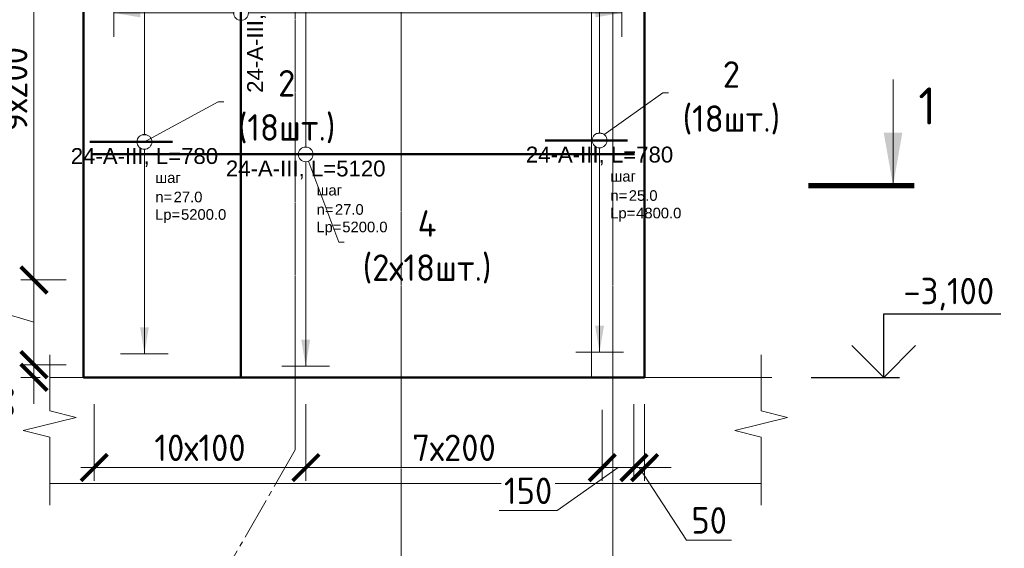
# Model space of a CAD drawing. Header units: millimetres. Extents: x 376598 to 1249954, y -318491 to -22134.
# Tile 357 of 444: x 1033144 to 1042446, y -313084 to -308095. Entities that reach past the tile are written whole.
import ezdxf
from ezdxf import colors
from ezdxf.entities.mleader import LeaderData, LeaderLine
from ezdxf.enums import TextEntityAlignment as Align
from ezdxf.math import Vec2, Vec3

# ---------------------------------------------------------------- set-up
doc = ezdxf.new("R2010")
doc.units = ezdxf.units.MM
doc.set_wipeout_variables(frame=1)
doc.linetypes.add('______5', pattern=[1100, 800, -100, 100, -100])
doc.linetypes.add('осевая', pattern=[50.8, 31.75, -6.35, 6.35, -6.35])
for name, color, linetype, lineweight in [('AF_Stena', 90, 'Continuous', 18), ('KR_Fundament', 253, 'Continuous', 18), ('АрмСтер', 2, 'Continuous', 50), ('Выноски', 20, 'Continuous', 20), ('Конструкции 0.5', 5, 'Continuous', 50), ('Оси', 40, '______5', 18), ('подоснова', 151, 'Continuous', 5), ('РАЗМЕРЫ', 1, 'Continuous', 9)]:
    doc.layers.add(name, color=color, linetype=linetype, lineweight=lineweight)
doc.layers.add('АрмСтер_атрибуты', color=2, linetype='Continuous', lineweight=0, plot=False)
doc.styles.add('GOST-2.304_Type-B', font='GOST_Common.ttf')
doc.styles.get("Standard").update_dxf_attribs({"font": 'arial.ttf'})
doc.styles.add('Аннотативный', font='arial.ttf')
doc.dimstyles.new('мой 25', dxfattribs={"dimscale": 100, "dimtxt": 2.5, "dimasz": 2.5, "dimexe": 1.25, "dimexo": 0.625, "dimtad": 1, "dimdec": 0, "dimlfac": 0.5, "dimtxsty": 'GOST-2.304_Type-B', "dimblk": 'ARCHTICK', "dimcen": 2.5, "dimdle": 1.25, "dimaunit": 1, "dimadec": 1, "dimazin": 2, "dimtfac": 1, "dimtdec": 0, "dimtmove": 1, "dimatfit": 3, "dimfxl": 6, "dimfxlon": 1, "dimtfill": 1, "dimlwd": -1, "dimlwe": -1, "dimarcsym": 0})

# ---------------------------------------------------------------- blocks, each defined once
blk = doc.blocks.new('_ArchTick')
at = {"color": 0, "linetype": 'ByBlock', "const_width": 0.15}
blk.add_lwpolyline([(-0.5, -0.5), (0.5, 0.5)], dxfattribs=at)
blk = doc.blocks.new('*D1082')
at = {"layer": 'DEFPOINTS', "color": 0, "lineweight": 0, "transparency": 16777216}
for p in [(1033644.2, -310551), (1033278.9, -311351), (1033644.2, -311351)]:
    blk.add_point(p, dxfattribs=at)
at = {"layer": 'РАЗМЕРЫ', "color": 0, "linetype": 'Continuous', "transparency": 16777216}
for p, q in [((1032935.2, -310847.8), (1032935.2, -309922.8)), ((1033278.9, -310426), (1033278.9, -311476)), ((1033581.7, -310551), (1033153.9, -310551)), ((1033278.9, -310951), (1032935.2, -310847.8)), ((1033581.7, -311351), (1033153.9, -311351))]:
    blk.add_line(p, q, dxfattribs=at)
at = {"layer": 'РАЗМЕРЫ', "color": 0, "transparency": 16777216, "xscale": 250, "yscale": 250, "zscale": 250}
for p, rotation in [((1033278.9, -310551), 90), ((1033278.9, -311351), 270)]:
    blk.add_blockref('_ArchTick', p, dxfattribs=dict(at, rotation=rotation))
at = {"layer": 'РАЗМЕРЫ', "color": 0, "lineweight": 0, "transparency": 16777216, "insert": (1032747.7, -310385.3), "char_height": 250, "attachment_point": 5, "rotation": 90, "style": 'GOST-2.304_Type-B', "bg_fill": 3, "box_fill_scale": 1.1, "bg_fill_color": 256, "bg_fill_true_color": 13158600, "bg_fill_transparency": 0}
blk.add_mtext('4х100', dxfattribs=at)
blk = doc.blocks.new('*D1083')
at = {"layer": 'DEFPOINTS', "color": 0, "lineweight": 0, "transparency": 16777216}
for p in [(1033278.9, -306951), (1033644.2, -306951), (1033644.2, -310551)]:
    blk.add_point(p, dxfattribs=at)
at = {"layer": 'РАЗМЕРЫ', "color": 0, "linetype": 'Continuous', "transparency": 16777216}
for p, q in [((1033278.9, -310676), (1033278.9, -306826)), ((1033581.7, -306951), (1033153.9, -306951)), ((1033581.7, -310551), (1033153.9, -310551))]:
    blk.add_line(p, q, dxfattribs=at)
at = {"layer": 'РАЗМЕРЫ', "color": 0, "transparency": 16777216, "xscale": 250, "yscale": 250, "zscale": 250}
for p, rotation in [((1033278.9, -306951), 90), ((1033278.9, -310551), 270)]:
    blk.add_blockref('_ArchTick', p, dxfattribs=dict(at, rotation=rotation))
at = {"layer": 'РАЗМЕРЫ', "color": 0, "lineweight": 0, "transparency": 16777216, "insert": (1033091.4, -308751), "char_height": 250, "attachment_point": 5, "rotation": 90, "style": 'GOST-2.304_Type-B', "bg_fill": 3, "box_fill_scale": 1.1, "bg_fill_color": 256, "bg_fill_true_color": 13158600, "bg_fill_transparency": 0}
blk.add_mtext('9х200', dxfattribs=at)
blk = doc.blocks.new('*D1085')
at = {"layer": 'DEFPOINTS', "color": 0, "lineweight": 0, "transparency": 16777216}
for p in [(1033644.2, -311351), (1033278.9, -311471), (1033398.9, -311471)]:
    blk.add_point(p, dxfattribs=at)
at = {"layer": 'РАЗМЕРЫ', "color": 0, "linetype": 'Continuous', "transparency": 16777216}
for p, q in [((1033278.9, -311351), (1033278.9, -311101)), ((1033581.7, -311351), (1033153.9, -311351)), ((1033278.9, -311351), (1033278.9, -311471)), ((1033336.4, -311471), (1033153.9, -311471)), ((1033278.9, -311471), (1033278.9, -311721))]:
    blk.add_line(p, q, dxfattribs=at)
at = {"layer": 'РАЗМЕРЫ', "color": 0, "transparency": 16777216, "xscale": 250, "yscale": 250, "zscale": 250}
for p, rotation in [((1033278.9, -311351), 270), ((1033278.9, -311471), 90)]:
    blk.add_blockref('_ArchTick', p, dxfattribs=dict(at, rotation=rotation))
at = {"layer": 'РАЗМЕРЫ', "color": 0, "lineweight": 0, "transparency": 16777216, "insert": (1032962.2, -311699.8), "char_height": 250, "attachment_point": 5, "rotation": 90, "style": 'GOST-2.304_Type-B', "bg_fill": 3, "box_fill_scale": 1.1, "bg_fill_color": 256, "bg_fill_true_color": 13158600, "bg_fill_transparency": 0}
blk.add_mtext('60', dxfattribs=at)
blk = doc.blocks.new('*U1104')
at = {"layer": 'РАЗМЕРЫ'}
for p, q in [((112.5, 600), (-112.5, 600)), ((112.5, -1800), (-112.5, -1800))]:
    blk.add_line(p, q, dxfattribs=at)
at = {"layer": 'РАЗМЕРЫ', "ltscale": 15}
blk.add_line((0, -1800), (0, 600), dxfattribs=at)
at = {"layer": 'РАЗМЕРЫ'}
for points in [[(0, 600), (20.9, 474.8), (-20.9, 474.8)], [(0, -1800), (20.9, -1674.8), (-20.9, -1674.8)]]:
    blk.add_solid(points, dxfattribs=at)
at = {"layer": 'АрмСтер_атрибуты', "color": 215, "ltscale": 15, "style": 'Аннотативный'}
for s, p in [('шаг', (51.4, -194.2)), ('n=', (51.4, -285.1)), ('Lр=', (50.2, -367.8))]:
    blk.add_text(s, height=50, dxfattribs=at).set_placement(p)
at = {"layer": 'АрмСтер_атрибуты', "style": 'Аннотативный', "flags": 8}
blk.add_attdef('ПОЗ', (110, 29.6), '', height=75, dxfattribs=at)
at = {"layer": 'АрмСтер_атрибуты', "color": 215, "style": 'Аннотативный'}
for tag, p, flags in [('ШАГ', (190.9, -194.2), 10), ('КОЛ', (138, -285.1), 8), ('ШИРИНА', (172.9, -367.8), 8)]:
    blk.add_attdef(tag, p, '', height=50, dxfattribs=dict(at, flags=flags))
at = {"layer": 'АрмСтер_атрибуты', "flags": 9}
for tag, p in [('МАССА', (-2096, -1010.5)), ('ОБОЗНАЧЕНИЕ', (-2096, -1124.4))]:
    blk.add_attdef(tag, p, '', height=75, dxfattribs=at)
at = {"linetype": 'Continuous', "lineweight": 0}
blk.add_wipeout([(35, 0), (28.3, 20.6), (10.8, 33.3), (-10.8, 33.3), (-28.3, 20.6), (-35, 0), (-28.3, -20.6), (-10.8, -33.3), (10.8, -33.3), (28.3, -20.6)], dxfattribs=at)
at = {"color": 0, "linetype": 'ByBlock', "lineweight": -2, "ltscale": 100}
blk.add_line((-1720, 0), (2560, 0), dxfattribs=at)
at = {"layer": 'РАЗМЕРЫ'}
blk.add_circle((0, 0), 35, dxfattribs=at)
at = {"layer": 'АрмСтер_атрибуты', "style": 'Аннотативный', "flags": 8}
blk.add_attdef('НАИМЕНОВАНИЕ', text='', height=75, dxfattribs=at).set_placement((0, -29.3), align=Align.TOP_CENTER)
blk = doc.blocks.new('_None')
blk = doc.blocks.new('*U1103')
at = {"layer": 'РАЗМЕРЫ'}
for p, q in [((112.5, 1600), (-112.5, 1600)), ((112.5, -1000), (-112.5, -1000))]:
    blk.add_line(p, q, dxfattribs=at)
at = {"layer": 'РАЗМЕРЫ', "ltscale": 15}
blk.add_line((0, -1000), (0, 1600), dxfattribs=at)
at = {"layer": 'РАЗМЕРЫ'}
for points in [[(0, 1600), (20.9, 1474.8), (-20.9, 1474.8)], [(0, -1000), (20.9, -874.8), (-20.9, -874.8)]]:
    blk.add_solid(points, dxfattribs=at)
at = {"layer": 'АрмСтер_атрибуты', "color": 215, "ltscale": 15, "style": 'Аннотативный'}
for s, p in [('шаг', (51.4, -194.2)), ('n=', (51.4, -285.1)), ('Lр=', (50.2, -367.8))]:
    blk.add_text(s, height=50, dxfattribs=at).set_placement(p)
at = {"layer": 'АрмСтер_атрибуты', "flags": 9}
for tag, p in [('МАССА', (-73.5, 389.5)), ('ОБОЗНАЧЕНИЕ', (-73.5, 275.6))]:
    blk.add_attdef(tag, p, '', height=75, dxfattribs=at)
at = {"layer": 'АрмСтер_атрибуты', "style": 'Аннотативный', "flags": 8}
blk.add_attdef('ПОЗ', (110, 29.6), '', height=75, dxfattribs=at)
at = {"layer": 'АрмСтер_атрибуты', "color": 215, "style": 'Аннотативный'}
for tag, p, flags in [('ШАГ', (190.9, -194.2), 10), ('КОЛ', (138, -285.1), 8), ('ШИРИНА', (172.9, -367.8), 8)]:
    blk.add_attdef(tag, p, '', height=50, dxfattribs=dict(at, flags=flags))
at = {"linetype": 'Continuous', "lineweight": 0}
blk.add_wipeout([(35, 0), (28.3, 20.6), (10.8, 33.3), (-10.8, 33.3), (-28.3, 20.6), (-35, 0), (-28.3, -20.6), (-10.8, -33.3), (10.8, -33.3), (28.3, -20.6)], dxfattribs=at)
at = {"color": 0, "linetype": 'ByBlock', "lineweight": -2, "ltscale": 100}
blk.add_line((-1007.5, 0), (1552.5, 0), dxfattribs=at)
at = {"layer": 'РАЗМЕРЫ'}
blk.add_circle((0, 0), 35, dxfattribs=at)
at = {"layer": 'АрмСтер_атрибуты', "style": 'Аннотативный', "flags": 8}
blk.add_attdef('НАИМЕНОВАНИЕ', text='', height=75, dxfattribs=at).set_placement((0, -29.3), align=Align.TOP_CENTER)
blk = doc.blocks.new('*U1276')
at = {"layer": 'РАЗМЕРЫ'}
for p, q in [((112.5, 1400), (-112.5, 1400)), ((112.5, -1000), (-112.5, -1000))]:
    blk.add_line(p, q, dxfattribs=at)
at = {"layer": 'РАЗМЕРЫ', "ltscale": 15}
blk.add_line((0, -1000), (0, 1400), dxfattribs=at)
at = {"layer": 'РАЗМЕРЫ'}
for points in [[(0, 1400), (20.9, 1274.8), (-20.9, 1274.8)], [(0, -1000), (20.9, -874.8), (-20.9, -874.8)]]:
    blk.add_solid(points, dxfattribs=at)
at = {"layer": 'АрмСтер_атрибуты', "color": 215, "ltscale": 15, "style": 'Аннотативный'}
for s, p in [('шаг', (51.4, -194.2)), ('n=', (51.4, -285.1)), ('Lр=', (50.2, -367.8))]:
    blk.add_text(s, height=50, dxfattribs=at).set_placement(p)
at = {"layer": 'АрмСтер_атрибуты', "flags": 9}
for tag, p in [('МАССА', (-1033.5, 389.5)), ('ОБОЗНАЧЕНИЕ', (-1033.5, 275.6))]:
    blk.add_attdef(tag, p, '', height=75, dxfattribs=at)
at = {"layer": 'АрмСтер_атрибуты', "style": 'Аннотативный', "flags": 8}
blk.add_attdef('ПОЗ', (110, 29.6), '', height=75, dxfattribs=at)
at = {"layer": 'АрмСтер_атрибуты', "color": 215, "style": 'Аннотативный'}
for tag, p, flags in [('ШАГ', (190.9, -194.2), 10), ('КОЛ', (138, -285.1), 8), ('ШИРИНА', (172.9, -367.8), 8)]:
    blk.add_attdef(tag, p, '', height=50, dxfattribs=dict(at, flags=flags))
at = {"linetype": 'Continuous', "lineweight": 0}
blk.add_wipeout([(35, 0), (28.3, 20.6), (10.8, 33.3), (-10.8, 33.3), (-28.3, 20.6), (-35, 0), (-28.3, -20.6), (-10.8, -33.3), (10.8, -33.3), (28.3, -20.6)], dxfattribs=at)
at = {"color": 0, "linetype": 'ByBlock', "lineweight": -2, "ltscale": 100}
blk.add_line((-257.5, 0), (132.5, 0), dxfattribs=at)
at = {"layer": 'РАЗМЕРЫ'}
blk.add_circle((0, 0), 35, dxfattribs=at)
at = {"layer": 'АрмСтер_атрибуты', "style": 'Аннотативный', "flags": 8}
blk.add_attdef('НАИМЕНОВАНИЕ', text='', height=75, dxfattribs=at).set_placement((0, -29.3), align=Align.TOP_CENTER)
blk = doc.blocks.new('*U1044')
at = {"layer": 'РАЗМЕРЫ'}
for p, q in [((112.5, 1600), (-112.5, 1600)), ((112.5, -1000), (-112.5, -1000))]:
    blk.add_line(p, q, dxfattribs=at)
at = {"layer": 'РАЗМЕРЫ', "ltscale": 15}
blk.add_line((0, -1000), (0, 1600), dxfattribs=at)
at = {"layer": 'РАЗМЕРЫ'}
for points in [[(0, 1600), (20.9, 1474.8), (-20.9, 1474.8)], [(0, -1000), (20.9, -874.8), (-20.9, -874.8)]]:
    blk.add_solid(points, dxfattribs=at)
at = {"layer": 'АрмСтер_атрибуты', "color": 215, "ltscale": 15, "style": 'Аннотативный'}
for s, p in [('шаг', (51.4, -194.2)), ('n=', (51.4, -285.1)), ('Lр=', (50.2, -367.8))]:
    blk.add_text(s, height=50, dxfattribs=at).set_placement(p)
at = {"layer": 'АрмСтер_атрибуты', "flags": 9}
for tag, p in [('МАССА', (-1033.5, 389.5)), ('ОБОЗНАЧЕНИЕ', (-1033.5, 275.6))]:
    blk.add_attdef(tag, p, '', height=75, dxfattribs=at)
at = {"layer": 'АрмСтер_атрибуты', "style": 'Аннотативный', "flags": 8}
blk.add_attdef('ПОЗ', (110, 29.6), '', height=75, dxfattribs=at)
at = {"layer": 'АрмСтер_атрибуты', "color": 215, "style": 'Аннотативный'}
for tag, p, flags in [('ШАГ', (190.9, -194.2), 10), ('КОЛ', (138, -285.1), 8), ('ШИРИНА', (172.9, -367.8), 8)]:
    blk.add_attdef(tag, p, '', height=50, dxfattribs=dict(at, flags=flags))
at = {"linetype": 'Continuous', "lineweight": 0}
blk.add_wipeout([(35, 0), (28.3, 20.6), (10.8, 33.3), (-10.8, 33.3), (-28.3, 20.6), (-35, 0), (-28.3, -20.6), (-10.8, -33.3), (10.8, -33.3), (28.3, -20.6)], dxfattribs=at)
at = {"color": 0, "linetype": 'ByBlock', "lineweight": -2, "ltscale": 100}
blk.add_line((-257.5, 0), (132.5, 0), dxfattribs=at)
at = {"layer": 'РАЗМЕРЫ'}
blk.add_circle((0, 0), 35, dxfattribs=at)
at = {"layer": 'АрмСтер_атрибуты', "style": 'Аннотативный', "flags": 8}
blk.add_attdef('НАИМЕНОВАНИЕ', text='', height=75, dxfattribs=at).set_placement((0, -29.3), align=Align.TOP_CENTER)
blk = doc.blocks.new('*D1086')
at = {"layer": 'DEFPOINTS', "color": 0, "lineweight": 0, "transparency": 16777216}
for p in [(1033847.6, -310673.3), (1035847.6, -310673.3), (1035847.6, -312322.3)]:
    blk.add_point(p, dxfattribs=at)
at = {"layer": 'РАЗМЕРЫ', "color": 0, "linetype": 'Continuous', "transparency": 16777216}
for p, q in [((1033847.6, -311722.3), (1033847.6, -312447.3)), ((1035847.6, -311722.3), (1035847.6, -312447.3)), ((1033722.6, -312322.3), (1035972.6, -312322.3))]:
    blk.add_line(p, q, dxfattribs=at)
at = {"layer": 'РАЗМЕРЫ', "color": 0, "transparency": 16777216, "xscale": 250, "yscale": 250, "zscale": 250, "rotation": 180}
blk.add_blockref('_ArchTick', (1033847.6, -312322.3), dxfattribs=at)
at = {"layer": 'РАЗМЕРЫ', "color": 0, "transparency": 16777216, "xscale": 250, "yscale": 250, "zscale": 250}
blk.add_blockref('_ArchTick', (1035847.6, -312322.3), dxfattribs=at)
at = {"layer": 'РАЗМЕРЫ', "color": 0, "lineweight": 0, "transparency": 16777216, "insert": (1034847.6, -312134.8), "char_height": 250, "attachment_point": 5, "style": 'GOST-2.304_Type-B', "bg_fill": 3, "box_fill_scale": 1.1, "bg_fill_color": 256, "bg_fill_true_color": 13158600, "bg_fill_transparency": 0}
blk.add_mtext('10х100', dxfattribs=at)
blk = doc.blocks.new('*D1087')
at = {"layer": 'DEFPOINTS', "color": 0, "lineweight": 0, "transparency": 16777216}
for p in [(1035847.6, -310673.3), (1038647.6, -310673.1, -720), (1038647.6, -312322.3)]:
    blk.add_point(p, dxfattribs=at)
at = {"layer": 'РАЗМЕРЫ', "color": 0, "linetype": 'Continuous', "transparency": 16777216}
for p, q in [((1035847.6, -311722.3), (1035847.6, -312447.3)), ((1038647.6, -311775.5), (1038647.6, -312447.3)), ((1035722.6, -312322.3), (1038772.6, -312322.3))]:
    blk.add_line(p, q, dxfattribs=at)
at = {"layer": 'РАЗМЕРЫ', "color": 0, "transparency": 16777216, "xscale": 250, "yscale": 250, "zscale": 250, "rotation": 180}
blk.add_blockref('_ArchTick', (1035847.6, -312322.3), dxfattribs=at)
at = {"layer": 'РАЗМЕРЫ', "color": 0, "transparency": 16777216, "xscale": 250, "yscale": 250, "zscale": 250}
blk.add_blockref('_ArchTick', (1038647.6, -312322.3), dxfattribs=at)
at = {"layer": 'РАЗМЕРЫ', "color": 0, "lineweight": 0, "transparency": 16777216, "insert": (1037247.6, -312134.8), "char_height": 250, "attachment_point": 5, "style": 'GOST-2.304_Type-B', "bg_fill": 3, "box_fill_scale": 1.1, "bg_fill_color": 256, "bg_fill_true_color": 13158600, "bg_fill_transparency": 0}
blk.add_mtext('7х200', dxfattribs=at)
blk = doc.blocks.new('*D1088')
at = {"layer": 'DEFPOINTS', "color": 0, "lineweight": 0, "transparency": 16777216}
for p in [(1038647.6, -310673.1, -720), (1038947.6, -310689.1, -720), (1038947.6, -312322.3)]:
    blk.add_point(p, dxfattribs=at)
at = {"layer": 'РАЗМЕРЫ', "color": 0, "linetype": 'Continuous', "transparency": 16777216}
for p, q in [((1038647.6, -311775.5), (1038647.6, -312447.3)), ((1038947.6, -311776.3), (1038947.6, -312447.3)), ((1038797.6, -312322.3), (1038222.2, -312728.5)), ((1038522.6, -312322.3), (1039072.6, -312322.3)), ((1038222.2, -312728.5), (1037672.2, -312728.5))]:
    blk.add_line(p, q, dxfattribs=at)
at = {"layer": 'РАЗМЕРЫ', "color": 0, "transparency": 16777216, "xscale": 250, "yscale": 250, "zscale": 250, "rotation": 180}
blk.add_blockref('_ArchTick', (1038647.6, -312322.3), dxfattribs=at)
at = {"layer": 'РАЗМЕРЫ', "color": 0, "transparency": 16777216, "xscale": 250, "yscale": 250, "zscale": 250}
blk.add_blockref('_ArchTick', (1038947.6, -312322.3), dxfattribs=at)
at = {"layer": 'РАЗМЕРЫ', "color": 0, "lineweight": 0, "transparency": 16777216, "insert": (1037947.2, -312541), "char_height": 250, "attachment_point": 5, "style": 'GOST-2.304_Type-B', "bg_fill": 3, "box_fill_scale": 1.1, "bg_fill_color": 256, "bg_fill_true_color": 13158600, "bg_fill_transparency": 0}
blk.add_mtext('150', dxfattribs=at)
blk = doc.blocks.new('*D1089')
at = {"layer": 'DEFPOINTS', "color": 0, "lineweight": 0, "transparency": 16777216}
for p in [(1038947.6, -311208.7), (1039047.6, -311208.7), (1039047.6, -312322.3)]:
    blk.add_point(p, dxfattribs=at)
at = {"layer": 'РАЗМЕРЫ', "color": 0, "linetype": 'Continuous', "transparency": 16777216}
for p, q in [((1038947.6, -311722.3), (1038947.6, -312447.3)), ((1039047.6, -311722.3), (1039047.6, -312447.3)), ((1038947.6, -312322.3), (1038697.6, -312322.3)), ((1038947.6, -312322.3), (1039047.6, -312322.3)), ((1038947.6, -312322.3), (1039047.6, -312322.3)), ((1038997.6, -312322.3), (1039444.9, -313007.9)), ((1039047.6, -312322.3), (1039297.6, -312322.3)), ((1039444.9, -313007.9), (1039869.9, -313007.9))]:
    blk.add_line(p, q, dxfattribs=at)
at = {"layer": 'РАЗМЕРЫ', "color": 0, "transparency": 16777216, "xscale": 250, "yscale": 250, "zscale": 250}
blk.add_blockref('_ArchTick', (1038947.6, -312322.3), dxfattribs=at)
at = {"layer": 'РАЗМЕРЫ', "color": 0, "transparency": 16777216, "xscale": 250, "yscale": 250, "zscale": 250, "rotation": 180}
blk.add_blockref('_ArchTick', (1039047.6, -312322.3), dxfattribs=at)
at = {"layer": 'РАЗМЕРЫ', "color": 0, "lineweight": 0, "transparency": 16777216, "insert": (1039657.4, -312820.4), "char_height": 250, "attachment_point": 5, "style": 'GOST-2.304_Type-B', "bg_fill": 3, "box_fill_scale": 1.1, "bg_fill_color": 256, "bg_fill_true_color": 13158600, "bg_fill_transparency": 0}
blk.add_mtext('50', dxfattribs=at)

msp = doc.modelspace()

# ---------------------------------------------------------------- hatches: boundary and pattern name
at = {"layer": 'Выноски'}
msp.add_hatch(color=256, dxfattribs=at).paths.add_polyline_path([(1041395.1, -309660.5), (1041483.2, -309160.5), (1041306.9, -309160.5)], flags=0)

# ---------------------------------------------------------------- linework, layer by layer
for points in [[(1041306.7, -310871), (1042412, -310871)], [(1041306.7, -311471), (1041306.7, -310871)], [(1041606.7, -311171), (1041306.7, -311471), (1041006.7, -311171)], [(1040622.1, -311471), (1041456.7, -311471)]]:
    msp.add_lwpolyline(points)
at = {"layer": 'AF_Stena', "lineweight": 50}
for p, q in [((1033747.6, -305991), (1033747.6, -311471)), ((1033747.6, -311471), (1039047.6, -311471))]:
    msp.add_line(p, q, dxfattribs=at)
at = {"layer": 'AF_Stena', "lineweight": 20}
for points in [[(1033427.4, -311730.6), (1033427.4, -311258.8)], [(1040149.1, -311730.6), (1040149.1, -311258.8)], [(1033427.4, -311730.6), (1033427.4, -311785.6)], [(1033427.4, -311785.6), (1033677.4, -311848.1)], [(1040149.1, -311730.6), (1040149.1, -311785.6)], [(1040149.1, -311785.6), (1040399.1, -311848.1)], [(1033677.4, -311848.1), (1033177.4, -311973.1)], [(1040399.1, -311848.1), (1039899.1, -311973.1)], [(1033177.4, -311973.1), (1033427.4, -312035.6)], [(1039899.1, -311973.1), (1040149.1, -312035.6)], [(1033427.4, -312035.6), (1033427.4, -312090.6)], [(1033427.4, -312090.6), (1033427.4, -312676.3)], [(1040149.1, -312035.6), (1040149.1, -312090.6)], [(1040149.1, -312090.6), (1040149.1, -312676.3)]]:
    msp.add_lwpolyline(points, dxfattribs=at)
at = {"layer": 'KR_Fundament', "lineweight": 9}
for p, q in [((1040249.1, -311471), (1033427.4, -311471)), ((1033427.4, -312471), (1040149.1, -312471))]:
    msp.add_line(p, q, dxfattribs=at)
at = {"layer": 'Выноски'}
msp.add_line((1041395.1, -309660.5), (1041395.1, -308660.5), dxfattribs=at)
msp.add_lwpolyline([(1040595.1, -309660.5, 50, 50, 0), (1041595.1, -309660.5, 50, 50, 0)], format="xyseb", dxfattribs=at)
at = {"layer": 'Конструкции 0.5', "color": 3, "lineweight": 0}
msp.add_line((1038547.6, -305991), (1038547.6, -311471), dxfattribs=at)
at = {"layer": 'Оси', "color": 16, "linetype": 'осевая', "lineweight": 0, "ltscale": 0.5, "transparency": 33554687}
for p, q in [((1035747.6, -312155.2), (1035747.6, -303912.1)), ((1036747.6, -313310.1), (1036747.6, -303912.1)), ((1038747.6, -313310.1), (1038747.6, -303912.1))]:
    msp.add_line(p, q, dxfattribs=at)
at = {"layer": 'Оси', "color": 16, "linetype": '______5', "lineweight": 0, "ltscale": 0.5, "transparency": 33554687}
msp.add_line((1035747.6, -312155.2), (1035059.1, -313347.8), dxfattribs=at)

# ---------------------------------------------------------------- texts
at = {"style": 'GOST-2.304_Type-B'}
msp.add_text('-3,100', height=250, dxfattribs=at).set_placement((1041492.6, -310781))
at = {"layer": 'Выноски', "style": 'GOST-2.304_Type-B'}
msp.add_text('1', height=350, dxfattribs=at).set_placement((1041634.4, -309083.6))

# ---------------------------------------------------------------- next in the draw order: block references
at = {"layer": 'АрмСтер', "ltscale": 15}
ref = msp.add_blockref('*U1104', (1035234.1, -308031), dxfattribs=dict(at, xscale=2, yscale=2, zscale=2, rotation=90))
ref.add_attrib('НАИМЕНОВАНИЕ', '24-A-III, L=8560', dxfattribs={"layer": 'АрмСтер_атрибуты', "height": 150, "rotation": 90, "style": 'Аннотативный', "flags": 8}).set_placement((1035292.8, -308031), align=Align.TOP_CENTER)
ref.add_attrib('КОЛ', '25.0', (1035804.4, -307754.9), dxfattribs={"layer": 'АрмСтер_атрибуты', "color": 215, "height": 100, "rotation": 90, "style": 'Аннотативный', "flags": 8})
ref.add_attrib('ШИРИНА', '4800.0', (1035969.7, -307685.2), dxfattribs={"layer": 'АрмСтер_атрибуты', "color": 215, "height": 100, "rotation": 90, "style": 'Аннотативный', "flags": 8})

# ---------------------------------------------------------------- next in the draw order: dimensions: what is measured, and where the dimension line sits
at = {"layer": 'РАЗМЕРЫ', "lineweight": 0}
dim = msp.add_linear_dim(base=(1033278.9, -311351), p1=(1033644.2, -310551), p2=(1033644.2, -311351), angle=90, text='4х100', dimstyle='мой 25', dxfattribs=at)
dim.commit()
dim.dimension.update_dxf_attribs({"geometry": '*D1082', "text_midpoint": (1032747.7, -310785.3)})

# ---------------------------------------------------------------- next in the draw order: dimensions: what is measured, and where the dimension line sits
dim = msp.add_linear_dim(base=(1033278.9, -306951), p1=(1033644.2, -310551), p2=(1033644.2, -306951), angle=90, text='9х200', dimstyle='мой 25', dxfattribs=at)
dim.commit()
dim.dimension.update_dxf_attribs({"geometry": '*D1083', "text_midpoint": (1033091.4, -308751)})
dim = msp.add_linear_dim(base=(1033278.9, -311471), p1=(1033644.2, -311351), p2=(1033398.9, -311471), angle=90, dimstyle='мой 25', dxfattribs=at)
dim.commit()
dim.dimension.update_dxf_attribs({"geometry": '*D1085', "text_midpoint": (1033149.7, -311699.8), "dimtype": 160})

# ---------------------------------------------------------------- next in the draw order: leaders
at = {"layer": 'подоснова'}
ml = msp.add_multileader_mtext('Standard', dxfattribs=at)
ml.set_content('4 (2х18шт.)', color=256, style='GOST-2.304_Type-B')
ml.set_leader_properties(color=256, linetype='ByLayer', lineweight=15)
ml.set_arrow_properties(name='NONE')
ml.build(insert=Vec2(0, 0))
ml.multileader.update_dxf_attribs({"text_left_attachment_type": 6, "text_right_attachment_type": 6, "dogleg_length": 10, "arrow_head_size": 18})
ctx = ml.context
ctx.base_point, ctx.char_height, ctx.arrow_head_size, ctx.landing_gap_size, ctx.plane_origin = Vec3(1036167.4, -310193.1), 250, 18, 20, Vec3(1035925.4, -309597.4)
ctx.left_attachment, ctx.right_attachment, ctx.text_align_type = 6, 6, 1
notes = []
notes.append((ctx, [(0, (1, 1, 0), (1036157.4, -310193.1), (1, 0), 10, [(0, [(1035845.9, -309365.3)], 0, [])])]))
ctx.mtext.insert, ctx.mtext.width, ctx.mtext.alignment, ctx.mtext.flow_direction = Vec3(1036992.7, -309893.1), 22.898, 2, 5
for ctx, leaders in notes:
    for number, flags, end, landing, length, lines in leaders:
        leader = LeaderData()
        leader.index, (leader.has_last_leader_line, leader.has_dogleg_vector, leader.attachment_direction) = number, flags
        leader.last_leader_point, leader.dogleg_vector, leader.dogleg_length = Vec3(end), Vec3(landing), length
        for number, points, colour, breaks in lines:
            line = LeaderLine()
            line.index, line.vertices, line.color, line.breaks = number, Vec3.list(points), colors.encode_raw_color(colour), breaks
            leader.lines.append(line)
        ctx.leaders.append(leader)

# ---------------------------------------------------------------- next in the draw order: block references
at = {"layer": 'АрмСтер', "ltscale": 15}
ref = msp.add_blockref('*U1103', (1035845.9, -309365.3), dxfattribs=dict(at, xscale=2, yscale=2, zscale=2))
ref.add_attrib('НАИМЕНОВАНИЕ', '24-A-III, L=5120', dxfattribs={"layer": 'АрмСтер_атрибуты', "height": 150, "style": 'Аннотативный', "flags": 8}).set_placement((1035845.9, -309424), align=Align.TOP_CENTER)
ref.add_attrib('КОЛ', '27.0', (1036122, -309935.6), dxfattribs={"layer": 'АрмСтер_атрибуты', "color": 215, "height": 100, "style": 'Аннотативный', "flags": 8})
ref.add_attrib('ШИРИНА', '5200.0', (1036191.7, -310100.9), dxfattribs={"layer": 'АрмСтер_атрибуты', "color": 215, "height": 100, "style": 'Аннотативный', "flags": 8})

# ---------------------------------------------------------------- next in the draw order: block references
ref = msp.add_blockref('*U1044', (1034322.3, -309247.5), dxfattribs=dict(at, xscale=2, yscale=2, zscale=2))
ref.add_attrib('НАИМЕНОВАНИЕ', '24-A-III, L=780', dxfattribs={"layer": 'АрмСтер_атрибуты', "height": 150, "style": 'Аннотативный', "flags": 8}).set_placement((1034322.3, -309306.2), align=Align.TOP_CENTER)
ref.add_attrib('КОЛ', '27.0', (1034598.4, -309817.8), dxfattribs={"layer": 'АрмСтер_атрибуты', "color": 215, "height": 100, "style": 'Аннотативный', "flags": 8})
ref.add_attrib('ШИРИНА', '5200.0', (1034668.1, -309983.1), dxfattribs={"layer": 'АрмСтер_атрибуты', "color": 215, "height": 100, "style": 'Аннотативный', "flags": 8})
ref = msp.add_blockref('*U1276', (1038622.1, -309234), dxfattribs=dict(at, xscale=2, yscale=2, zscale=2))
ref.add_attrib('НАИМЕНОВАНИЕ', '24-A-III, L=780', dxfattribs={"layer": 'АрмСтер_атрибуты', "height": 150, "style": 'Аннотативный', "flags": 8}).set_placement((1038622.1, -309292.6), align=Align.TOP_CENTER)
ref.add_attrib('КОЛ', '25.0', (1038898.2, -309804.2), dxfattribs={"layer": 'АрмСтер_атрибуты', "color": 215, "height": 100, "style": 'Аннотативный', "flags": 8})
ref.add_attrib('ШИРИНА', '4800.0', (1038967.9, -309969.6), dxfattribs={"layer": 'АрмСтер_атрибуты', "color": 215, "height": 100, "style": 'Аннотативный', "flags": 8})

# ---------------------------------------------------------------- next in the draw order: dimensions: what is measured, and where the dimension line sits
at = {"layer": 'РАЗМЕРЫ', "lineweight": 0}
dim = msp.add_linear_dim(base=(1035847.6, -312322.3), p1=(1033847.6, -310673.3), p2=(1035847.6, -310673.3), angle=180, text='10х100', dimstyle='мой 25', dxfattribs=at)
dim.commit()
dim.dimension.update_dxf_attribs({"geometry": '*D1086', "text_midpoint": (1034847.6, -312134.8)})

# ---------------------------------------------------------------- next in the draw order: leaders
at = {"layer": 'подоснова'}
ml = msp.add_multileader_mtext('Standard', dxfattribs=at)
ml.set_content('2 (18шт.)', color=256, style='GOST-2.304_Type-B')
ml.set_leader_properties(color=256, linetype='ByLayer', lineweight=15)
ml.set_arrow_properties(name='NONE')
ml.build(insert=Vec2(0, 0))
ml.multileader.update_dxf_attribs({"text_left_attachment_type": 6, "text_right_attachment_type": 6, "dogleg_length": 10, "arrow_head_size": 18})
ctx = ml.context
ctx.base_point, ctx.char_height, ctx.arrow_head_size, ctx.landing_gap_size, ctx.plane_origin = Vec3(1039229.9, -308786.2), 250, 18, 20, Vec3(1040090, -308190.5)
ctx.left_attachment, ctx.right_attachment, ctx.text_align_type = 6, 6, 1
notes = []
notes.append((ctx, [(0, (1, 1, 0), (1039219.9, -308786.2), (1, 0), 10, [(0, [(1038661.2, -309180.2)], 0, [])])]))
ctx.mtext.insert, ctx.mtext.width, ctx.mtext.alignment, ctx.mtext.flow_direction = Vec3(1039867.7, -308486.2), 22.898, 2, 5
ml = msp.add_multileader_mtext('Standard', dxfattribs=at)
ml.set_content('2 (18шт.)', color=256, style='GOST-2.304_Type-B')
ml.set_leader_properties(color=256, linetype='ByLayer', lineweight=15)
ml.set_arrow_properties(name='NONE')
ml.build(insert=Vec2(0, 0))
ml.multileader.update_dxf_attribs({"text_left_attachment_type": 6, "text_right_attachment_type": 6, "dogleg_length": 10, "arrow_head_size": 18})
ctx = ml.context
ctx.base_point, ctx.char_height, ctx.arrow_head_size, ctx.landing_gap_size, ctx.plane_origin = Vec3(1035028.3, -308869.8), 250, 18, 20, Vec3(1035751.1, -308257.9)
ctx.left_attachment, ctx.right_attachment, ctx.text_align_type = 6, 6, 1
notes.append((ctx, [(0, (1, 1, 0), (1035018.3, -308869.8), (1, 0), 10, [(0, [(1034322.3, -309247.5)], 0, [])])]))
ctx.mtext.insert, ctx.mtext.width, ctx.mtext.alignment, ctx.mtext.flow_direction = Vec3(1035666.1, -308569.8), 22.898, 2, 5
for ctx, leaders in notes:
    for number, flags, end, landing, length, lines in leaders:
        leader = LeaderData()
        leader.index, (leader.has_last_leader_line, leader.has_dogleg_vector, leader.attachment_direction) = number, flags
        leader.last_leader_point, leader.dogleg_vector, leader.dogleg_length = Vec3(end), Vec3(landing), length
        for number, points, colour, breaks in lines:
            line = LeaderLine()
            line.index, line.vertices, line.color, line.breaks = number, Vec3.list(points), colors.encode_raw_color(colour), breaks
            leader.lines.append(line)
        ctx.leaders.append(leader)

# ---------------------------------------------------------------- next in the draw order: dimensions: what is measured, and where the dimension line sits
at = {"layer": 'РАЗМЕРЫ', "lineweight": 0}
dim = msp.add_linear_dim(base=(1038647.6, -312322.3), p1=(1035847.6, -310673.3), p2=(1038647.6, -310673.1, -720), angle=180, text='7х200', dimstyle='мой 25', dxfattribs=at)
dim.commit()
dim.dimension.update_dxf_attribs({"geometry": '*D1087', "text_midpoint": (1037247.6, -312134.8)})

# ---------------------------------------------------------------- next in the draw order: dimensions: what is measured, and where the dimension line sits
dim = msp.add_linear_dim(base=(1038947.6, -312322.3), p1=(1038647.6, -310673.1, -720), p2=(1038947.6, -310689.1, -720), angle=180, dimstyle='мой 25', dxfattribs=at)
dim.commit()
dim.dimension.update_dxf_attribs({"geometry": '*D1088', "text_midpoint": (1038159.7, -312728.5), "dimtype": 160})

# ---------------------------------------------------------------- next in the draw order: dimensions: what is measured, and where the dimension line sits
dim = msp.add_linear_dim(base=(1039047.6, -312322.3), p1=(1038947.6, -311208.7), p2=(1039047.6, -311208.7), angle=180, dimstyle='мой 25', dxfattribs=at)
dim.commit()
dim.dimension.update_dxf_attribs({"geometry": '*D1089', "text_midpoint": (1039507.4, -313007.9), "dimtype": 160})

# ---------------------------------------------------------------- next in the draw order: linework, layer by layer
at = {"layer": 'AF_Stena', "lineweight": 50}
msp.add_line((1039047.6, -311471), (1039047.6, -306391), dxfattribs=at)

doc.saveas('drawing.dxf')
